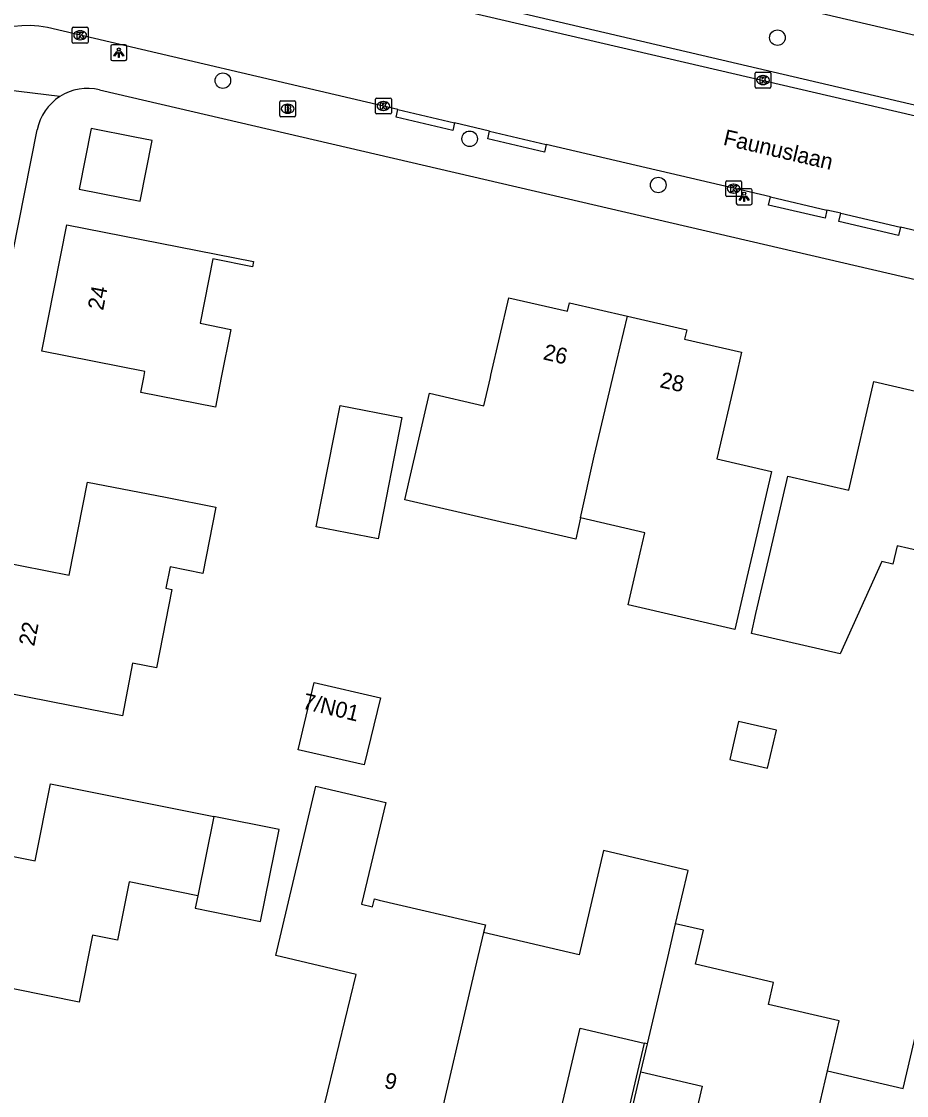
# Model space of a CAD drawing. Extents: x 162186 to 163152, y 385513 to 386513.
# Drawn here: x 162544.8 to 162600.4, y 385954.9 to 386022.3 of the extents above; entities that cross this region are included whole.
import ezdxf

# ---------------------------------------------------------------- set-up
doc = ezdxf.new("R2010")
doc.units = 0
for name, color, linetype in [('IMGEO_Boom', 7, 'Continuous'), ('IMGEO_Brandkraan', 7, 'Continuous'), ('IMGEO_Kolk', 7, 'Continuous'), ('IMGEO_Lichtpunt', 7, 'Continuous'), ('IMGEO_Muur', 7, 'Continuous'), ('IMGEO_Openbare_ruimte_label', 7, 'Continuous'), ('IMGEO_Pand', 7, 'Continuous'), ('IMGEO_Pand_nummerreeks', 7, 'Continuous'), ('IMGEO_Rijbaan_lokaal_open', 7, 'Continuous'), ('IMGEO_Voetpad_open', 7, 'Continuous')]:
    doc.layers.add(name, color=color, linetype=linetype)

msp = doc.modelspace()

# ---------------------------------------------------------------- linework, layer by layer
at = {"layer": 'IMGEO_Boom'}
for centre in [(162592.294, 386021.33), (162557.473, 386018.634), (162572.969, 386014.981), (162584.81, 386012.08)]:
    msp.add_circle(centre, 0.489, dxfattribs=at)
at = {"layer": 'IMGEO_Brandkraan'}
for p, q in [((162561.042, 386016.441), (162561.042, 386017.293)), ((162561.117, 386017.367), (162561.969, 386017.367)), ((162562.043, 386017.293), (162562.043, 386016.441)), ((162561.553, 386016.587), (162561.528, 386016.587)), ((162561.53, 386017.147), (162561.555, 386017.147)), ((162561.969, 386016.367), (162561.117, 386016.367))]:
    msp.add_line(p, q, dxfattribs=at)
for points in [[(162561.042, 386016.441), (162561.042, 386017.293)], [(162561.117, 386017.367), (162561.969, 386017.367)], [(162562.043, 386017.293), (162562.043, 386016.441)], [(162561.39, 386017.067), (162561.39, 386016.667), (162561.603, 386016.667)], [(162561.621, 386017.067), (162561.39, 386017.067)], [(162561.569, 386016.986), (162561.515, 386016.986), (162561.515, 386016.91)], [(162561.515, 386016.91), (162561.568, 386016.91)], [(162561.577, 386016.834), (162561.515, 386016.834), (162561.515, 386016.753)], [(162561.515, 386016.753), (162561.577, 386016.753)], [(162561.969, 386016.367), (162561.117, 386016.367)]]:
    msp.add_lwpolyline(points, dxfattribs=at)
for centre, radius, start, end in [((162561.119, 386017.291), 0.0765, 91.55205, 178.44795), ((162561.119, 386017.291), 0.0765, 91.55205, 178.44795), ((162561.967, 386017.291), 0.0765, 1.55205, 88.44795), ((162561.967, 386017.291), 0.0765, 1.55205, 88.44795), ((162561.57, 386016.948), 0.0379, 267.82845, 90.93552), ((162561.578, 386016.793), 0.0404, 269.87594, 90.50774), ((162561.609, 386016.918), 0.251, 268.66757, 293.53466), ((162561.625, 386016.922), 0.145, 59.4692, 91.53667), ((162561.65, 386016.969), 0.0922, 285.51372, 58.15012), ((162561.655, 386016.777), 0.105, 301.31148, 78.98903), ((162561.119, 386016.443), 0.0765, 181.55205, 268.44795), ((162561.119, 386016.443), 0.0765, 181.55205, 268.44795), ((162561.967, 386016.443), 0.0765, 271.55205, 358.44795), ((162561.967, 386016.443), 0.0765, 271.55205, 358.44795)]:
    msp.add_arc(centre, radius, start, end, dxfattribs=at)
for centre, major_axis, ratio, start_param, end_param in [((162561.529, 386016.867), (-0.387, 0.002), 0.722429, 4.712389, 7.853982), ((162561.554, 386016.867), (-0.39, 0.002), 0.717154, 1.570796, 4.712389)]:
    msp.add_ellipse(centre, major_axis=major_axis, ratio=ratio, start_param=start_param, end_param=end_param, dxfattribs=at)
at = {"layer": 'IMGEO_Kolk'}
for p, q in [((162548.086, 386021.985), (162548.938, 386021.985)), ((162548.011, 386021.059), (162548.011, 386021.911)), ((162548.499, 386021.765), (162548.524, 386021.765)), ((162549.012, 386021.911), (162549.012, 386021.059)), ((162548.938, 386020.985), (162548.086, 386020.985)), ((162548.522, 386021.205), (162548.497, 386021.205)), ((162590.887, 386018.242), (162590.887, 386019.094)), ((162590.962, 386019.168), (162591.814, 386019.168)), ((162591.375, 386018.948), (162591.4, 386018.948)), ((162591.888, 386019.094), (162591.888, 386018.242)), ((162591.814, 386018.168), (162590.962, 386018.168)), ((162591.398, 386018.388), (162591.373, 386018.388)), ((162567.051, 386016.617), (162567.051, 386017.469)), ((162567.126, 386017.543), (162567.978, 386017.543)), ((162567.539, 386017.323), (162567.564, 386017.323)), ((162568.052, 386017.469), (162568.052, 386016.617)), ((162567.978, 386016.543), (162567.126, 386016.543)), ((162567.562, 386016.763), (162567.537, 386016.763)), ((162589.043, 386011.426), (162589.043, 386012.278)), ((162589.118, 386012.352), (162589.97, 386012.352)), ((162589.531, 386012.132), (162589.556, 386012.132)), ((162590.044, 386012.278), (162590.044, 386011.426)), ((162589.97, 386011.352), (162589.118, 386011.352)), ((162589.554, 386011.572), (162589.529, 386011.572))]:
    msp.add_line(p, q, dxfattribs=at)
for points in [[(162548.086, 386021.985), (162548.938, 386021.985)], [(162548.011, 386021.059), (162548.011, 386021.911)], [(162548.332, 386021.685), (162548.455, 386021.685), (162548.455, 386021.534), (162548.585, 386021.685), (162548.749, 386021.685), (162548.603, 386021.534), (162548.756, 386021.285), (162548.604, 386021.285), (162548.519, 386021.449), (162548.455, 386021.382), (162548.455, 386021.285), (162548.332, 386021.285), (162548.332, 386021.685)], [(162549.012, 386021.911), (162549.012, 386021.059)], [(162548.938, 386020.985), (162548.086, 386020.985)], [(162590.887, 386018.242), (162590.887, 386019.094)], [(162590.962, 386019.168), (162591.814, 386019.168)], [(162591.208, 386018.868), (162591.331, 386018.868), (162591.331, 386018.717), (162591.461, 386018.868), (162591.625, 386018.868), (162591.479, 386018.717), (162591.632, 386018.468), (162591.48, 386018.468), (162591.395, 386018.632), (162591.331, 386018.565), (162591.331, 386018.468), (162591.208, 386018.468), (162591.208, 386018.868)], [(162591.888, 386019.094), (162591.888, 386018.242)], [(162591.814, 386018.168), (162590.962, 386018.168)], [(162567.051, 386016.617), (162567.051, 386017.469)], [(162567.126, 386017.543), (162567.978, 386017.543)], [(162567.372, 386017.243), (162567.495, 386017.243), (162567.495, 386017.092), (162567.625, 386017.243), (162567.789, 386017.243), (162567.643, 386017.092), (162567.796, 386016.843), (162567.644, 386016.843), (162567.559, 386017.007), (162567.495, 386016.94), (162567.495, 386016.843), (162567.372, 386016.843), (162567.372, 386017.243)], [(162568.052, 386017.469), (162568.052, 386016.617)], [(162567.978, 386016.543), (162567.126, 386016.543)], [(162589.043, 386011.426), (162589.043, 386012.278)], [(162589.118, 386012.352), (162589.97, 386012.352)], [(162589.364, 386012.052), (162589.487, 386012.052), (162589.487, 386011.901), (162589.617, 386012.052), (162589.781, 386012.052), (162589.635, 386011.901), (162589.788, 386011.652), (162589.636, 386011.652), (162589.551, 386011.816), (162589.487, 386011.749), (162589.487, 386011.652), (162589.364, 386011.652), (162589.364, 386012.052)], [(162590.044, 386012.278), (162590.044, 386011.426)], [(162589.97, 386011.352), (162589.118, 386011.352)]]:
    msp.add_lwpolyline(points, dxfattribs=at)
for centre, start, end in [((162548.088, 386021.909), 91.55205, 178.44795), ((162548.088, 386021.909), 91.55205, 178.44795), ((162548.936, 386021.909), 1.55205, 88.44795), ((162548.936, 386021.909), 1.55205, 88.44795), ((162548.088, 386021.061), 181.55205, 268.44795), ((162548.088, 386021.061), 181.55205, 268.44795), ((162548.936, 386021.061), 271.55205, 358.44795), ((162548.936, 386021.061), 271.55205, 358.44795), ((162590.964, 386019.092), 91.55205, 178.44795), ((162590.964, 386019.092), 91.55205, 178.44795), ((162591.812, 386019.092), 1.55205, 88.44795), ((162591.812, 386019.092), 1.55205, 88.44795), ((162590.964, 386018.244), 181.55205, 268.44795), ((162590.964, 386018.244), 181.55205, 268.44795), ((162591.812, 386018.244), 271.55205, 358.44795), ((162591.812, 386018.244), 271.55205, 358.44795), ((162567.128, 386017.467), 91.55205, 178.44795), ((162567.128, 386017.467), 91.55205, 178.44795), ((162567.976, 386017.467), 1.55205, 88.44795), ((162567.976, 386017.467), 1.55205, 88.44795), ((162567.128, 386016.619), 181.55205, 268.44795), ((162567.128, 386016.619), 181.55205, 268.44795), ((162567.976, 386016.619), 271.55205, 358.44795), ((162567.976, 386016.619), 271.55205, 358.44795), ((162589.12, 386012.276), 91.55205, 178.44795), ((162589.12, 386012.276), 91.55205, 178.44795), ((162589.968, 386012.276), 1.55205, 88.44795), ((162589.968, 386012.276), 1.55205, 88.44795), ((162589.12, 386011.428), 181.55205, 268.44795), ((162589.12, 386011.428), 181.55205, 268.44795), ((162589.968, 386011.428), 271.55205, 358.44795), ((162589.968, 386011.428), 271.55205, 358.44795)]:
    msp.add_arc(centre, 0.0765, start, end, dxfattribs=at)
for centre, major_axis, ratio, start_param, end_param in [((162548.498, 386021.485), (-0.387, 0.002), 0.722429, 4.712389, 7.853982), ((162548.523, 386021.485), (-0.39, 0.002), 0.717154, 1.570796, 4.712389), ((162591.374, 386018.668), (-0.387, 0.002), 0.722429, 4.712389, 7.853982), ((162591.399, 386018.668), (-0.39, 0.002), 0.717154, 1.570796, 4.712389), ((162567.538, 386017.043), (-0.387, 0.002), 0.722429, 4.712389, 7.853982), ((162567.563, 386017.043), (-0.39, 0.002), 0.717154, 1.570796, 4.712389), ((162589.53, 386011.852), (-0.387, 0.002), 0.722429, 4.712389, 7.853982), ((162589.555, 386011.852), (-0.39, 0.002), 0.717154, 1.570796, 4.712389)]:
    msp.add_ellipse(centre, major_axis=major_axis, ratio=ratio, start_param=start_param, end_param=end_param, dxfattribs=at)
at = {"layer": 'IMGEO_Lichtpunt'}
for p, q in [((162550.441, 386020.792), (162550.441, 386019.985)), ((162550.441, 386020.792), (162550.441, 386019.985)), ((162551.343, 386020.887), (162550.535, 386020.887)), ((162551.343, 386020.887), (162550.535, 386020.887)), ((162551.437, 386019.985), (162551.437, 386020.792)), ((162551.437, 386019.985), (162551.437, 386020.792)), ((162550.535, 386019.891), (162551.343, 386019.891)), ((162550.535, 386019.891), (162551.343, 386019.891)), ((162590.61, 386011.838), (162589.802, 386011.838)), ((162590.61, 386011.838), (162589.802, 386011.838)), ((162589.708, 386011.743), (162589.708, 386010.936)), ((162589.708, 386011.743), (162589.708, 386010.936)), ((162590.704, 386010.936), (162590.704, 386011.743)), ((162590.704, 386010.936), (162590.704, 386011.743)), ((162589.802, 386010.842), (162590.61, 386010.842)), ((162589.802, 386010.842), (162590.61, 386010.842))]:
    msp.add_line(p, q, dxfattribs=at)
for points in [[(162550.815, 386020.456), (162550.854, 386020.428), (162550.666, 386020.166), (162550.628, 386020.193), (162550.815, 386020.456)], [(162550.917, 386020.408), (162550.964, 386020.408), (162550.964, 386020.086), (162550.917, 386020.086), (162550.917, 386020.408)], [(162551.027, 386020.428), (162551.065, 386020.455), (162551.252, 386020.193), (162551.213, 386020.165), (162551.027, 386020.428)], [(162590.082, 386011.407), (162590.121, 386011.379), (162589.933, 386011.117), (162589.895, 386011.144), (162590.082, 386011.407)], [(162590.184, 386011.359), (162590.231, 386011.359), (162590.231, 386011.037), (162590.184, 386011.037), (162590.184, 386011.359)], [(162590.294, 386011.379), (162590.332, 386011.406), (162590.519, 386011.144), (162590.48, 386011.116), (162590.294, 386011.379)]]:
    msp.add_lwpolyline(points, dxfattribs=at)
for centre in [(162550.94, 386020.59), (162590.207, 386011.541)]:
    msp.add_circle(centre, 0.0994, dxfattribs=at)
for centre, start, end in [((162550.535, 386020.792), 90, 180), ((162550.535, 386020.792), 90, 180), ((162551.343, 386020.792), 0, 90), ((162551.343, 386020.792), 0, 90), ((162550.535, 386019.985), 180, 270), ((162550.535, 386019.985), 180, 270), ((162551.343, 386019.985), 270, 0), ((162551.343, 386019.985), 270, 360), ((162589.802, 386011.743), 90, 180), ((162589.802, 386011.743), 90, 180), ((162590.61, 386011.743), 0, 90), ((162590.61, 386011.743), 0, 90), ((162589.802, 386010.936), 180, 270), ((162589.802, 386010.936), 180, 270), ((162590.61, 386010.936), 270, 0), ((162590.61, 386010.936), 270, 360)]:
    msp.add_arc(centre, 0.0946, start, end, dxfattribs=at)
at = {"layer": 'IMGEO_Muur'}
msp.add_lwpolyline([(162583.923, 385958.204), (162582.844, 385953.587), (162583.054, 385953.538), (162583.726, 385956.412)], dxfattribs=at)
at = {"layer": 'IMGEO_Pand'}
for points in [[(162553.037, 386014.875), (162551.955, 386015.089), (162549.21, 386015.63), (162548.459, 386011.824), (162551.204, 386011.282), (162552.286, 386011.069), (162553.037, 386014.875)], [(162557.007, 385998.129), (162552.317, 385999.055), (162552.503, 386000), (162552.577, 386000.374), (162546.111, 386001.65), (162547.677, 386009.585), (162559.388, 386007.274), (162559.325, 386006.954), (162556.837, 386007.445), (162556.038, 386003.398), (162557.971, 386003.017), (162557.376, 386000), (162557.007, 385998.129)], [(162579.937, 385991.181), (162579.628, 385989.846), (162575.751, 385990.741), (162575.427, 385990.816), (162568.892, 385992.325), (162569.312, 385994.144), (162570.437, 385999.015), (162573.861, 385998.224), (162574.272, 386000), (162574.303, 386000.136), (162575.428, 386005.007), (162579.121, 386004.154), (162579.245, 386004.69), (162582.878, 386003.851)], [(162582.878, 386003.851), (162586.595, 386002.992), (162586.461, 386002.413), (162590.04, 386001.587), (162589.674, 386000), (162588.493, 385994.887), (162591.916, 385994.097), (162590.791, 385989.226), (162590.38, 385987.448), (162589.622, 385984.168), (162582.912, 385985.718), (162583.67, 385988.998), (162583.959, 385990.251), (162579.937, 385991.181)], [(162579.937, 385991.181), (162580.779, 385995.055), (162581.959, 386000), (162582.878, 386003.851)], [(162603.474, 385988.583), (162599.811, 385989.429), (162599.547, 385988.285), (162598.842, 385988.448), (162596.229, 385982.642), (162590.657, 385983.929), (162590.945, 385985.177), (162591.811, 385988.927), (162592.936, 385993.798), (162596.769, 385992.913), (162598.347, 385999.747), (162605.66, 385998.057)], [(162567.218, 385989.864), (162563.339, 385990.623), (162564.83, 385998.238), (162568.708, 385997.479), (162567.218, 385989.864)], [(162551.161, 385978.757), (162546.701, 385979.63), (162541.794, 385980.59), (162543.336, 385988.464), (162547.823, 385987.585), (162548.968, 385993.436), (162553.875, 385992.475), (162557.039, 385991.856), (162556.225, 385987.697), (162554.163, 385988.101), (162553.901, 385986.765), (162554.261, 385986.694), (162553.298, 385981.775), (162551.809, 385982.066), (162551.161, 385978.757)], [(162566.339, 385975.672), (162562.21, 385976.627), (162563.208, 385980.85), (162567.368, 385979.887), (162566.339, 385975.672)], [(162591.676, 385975.46), (162592.23, 385977.86), (162589.851, 385978.409), (162589.296, 385976.009), (162591.676, 385975.46)], [(162555.895, 385967.46), (162551.59, 385968.326), (162550.855, 385964.67), (162549.284, 385964.986), (162548.44, 385960.786), (162538.168, 385962.851), (162539.773, 385970.831), (162545.684, 385969.643), (162546.66, 385974.496), (162556.896, 385972.438)], [(162570.78, 385952.073), (162563.699, 385953.729), (162565.847, 385962.515), (162560.798, 385963.711), (162561.951, 385968.577), (162563.317, 385974.342), (162567.712, 385973.314), (162566.183, 385966.923), (162566.86, 385966.765), (162566.989, 385967.264), (162567.295, 385967.193), (162573.954, 385965.635), (162573.84, 385965.147)], [(162555.895, 385967.46), (162555.736, 385966.672), (162559.845, 385965.846), (162561.004, 385971.612), (162556.896, 385972.438)], [(162556.896, 385972.438), (162555.895, 385967.46)], [(162585.903, 385965.704), (162586.688, 385969.052), (162581.374, 385970.295), (162579.841, 385963.743), (162573.84, 385965.147)], [(162584.134, 385958.155), (162585.405, 385963.577), (162585.903, 385965.704)], [(162595.438, 385956.466), (162596.173, 385959.601), (162591.725, 385960.641), (162592.048, 385962.024), (162587.159, 385963.167), (162587.658, 385965.293), (162585.903, 385965.704)], [(162573.84, 385965.147), (162573.239, 385962.578), (162570.78, 385952.073)], [(162595.438, 385956.466), (162600.184, 385955.356), (162601.103, 385959.288), (162604.377, 385958.522), (162603.602, 385955.211), (162603.492, 385954.743), (162602.353, 385949.874), (162601.447, 385950.085), (162600.203, 385944.768), (162599.846, 385944.851), (162599.947, 385945.286), (162593.546, 385946.783), (162593.443, 385946.341), (162593.085, 385946.425)], [(162570.78, 385952.073), (162577.86, 385950.417), (162578.821, 385954.527), (162579.901, 385959.144), (162583.923, 385958.204)], [(162583.726, 385956.412), (162584.134, 385958.155)], [(162584.134, 385958.155), (162583.923, 385958.204)], [(162583.726, 385956.412), (162587.567, 385955.514), (162586.895, 385952.64), (162585.83, 385948.086), (162586.206, 385947.998), (162586.311, 385948.444), (162588.221, 385947.998), (162588.151, 385947.699), (162589.877, 385947.295), (162589.953, 385947.62), (162592.828, 385946.948), (162592.726, 385946.509), (162593.085, 385946.425)], [(162593.085, 385946.425), (162595.438, 385956.466)]]:
    msp.add_lwpolyline(points, dxfattribs=at)
at = {"layer": 'IMGEO_Rijbaan_lokaal_open'}
for points in [[(162549.167, 386028.469), (162630.86, 386009.478)], [(162568.455, 386016.817), (162546.46, 386021.965)], [(162568.455, 386016.817), (162572.017, 386015.983)], [(162574.218, 386015.468), (162572.017, 386015.983)], [(162574.218, 386015.468), (162577.774, 386014.633)], [(162591.86, 386011.338), (162577.774, 386014.633)], [(162591.86, 386011.338), (162595.4, 386010.51)], [(162596.269, 386010.307), (162595.4, 386010.51)], [(162596.269, 386010.307), (162600.013, 386009.431)], [(162615.081, 386005.903), (162600.013, 386009.431)]]:
    msp.add_lwpolyline(points, dxfattribs=at)
msp.add_arc((162545.211, 386016.017), 6.077, 78.14133, 158.08048, dxfattribs=at)
at = {"layer": 'IMGEO_Voetpad_open'}
for points in [[(162547.638, 386033.021), (162547.73, 386033.118), (162547.842, 386033.218), (162547.963, 386033.308), (162548.092, 386033.387), (162548.227, 386033.454), (162548.368, 386033.508), (162548.513, 386033.55), (162548.661, 386033.579), (162548.811, 386033.594), (162548.962, 386033.596), (162549.112, 386033.584), (162549.261, 386033.559), (162549.407, 386033.521), (162623.654, 386016.193), (162622.672, 386012.006)], [(162622.672, 386012.006), (162548.585, 386029.344)], [(162547.236, 386017.634), (162541.889, 386018.283)], [(162549.733, 386018.064), (162627.446, 386000), (162783.536, 385963.718)], [(162572.017, 386015.983), (162571.905, 386015.507), (162568.345, 386016.346), (162568.455, 386016.817)], [(162533.9, 385956.179), (162537.876, 385976.531), (162538.512, 385978.937), (162542.711, 386000), (162545.809, 386015.54)], [(162577.774, 386014.633), (162577.659, 386014.147), (162574.104, 386014.987), (162574.218, 386015.468)], [(162595.4, 386010.51), (162595.28, 386009.995), (162591.74, 386010.822), (162591.86, 386011.338)], [(162600.013, 386009.431), (162599.892, 386008.916), (162596.148, 386009.791), (162596.269, 386010.307)]]:
    msp.add_lwpolyline(points, dxfattribs=at)
for centre, radius, start, end in [((162548.991, 386014.907), 3.243, 76.77532, 122.76644), ((162548.994, 386014.902), 3.249, 122.77162, 168.6818)]:
    msp.add_arc(centre, radius, start, end, dxfattribs=at)

# ---------------------------------------------------------------- texts
at = {"layer": 'IMGEO_Openbare_ruimte_label'}
msp.add_text('Faunuslaan', height=1, rotation=346.82507, dxfattribs=at).set_placement((162588.838, 386014.616))
at = {"layer": 'IMGEO_Pand_nummerreeks'}
for s, rotation, p in [('24', 78.83594, (162549.952, 386004.171)), ('26', 346.8277, (162577.529, 386001.146)), ('28', 347.32044, (162584.853, 385999.393)), ('22', 78.91921, (162545.625, 385983.083)), ('7/N01', 346.53885, (162562.42, 385979.222)), ('9', 346.83343, (162567.546, 385955.418))]:
    msp.add_text(s, height=1, rotation=rotation, dxfattribs=at).set_placement(p)

doc.saveas('drawing.dxf')
